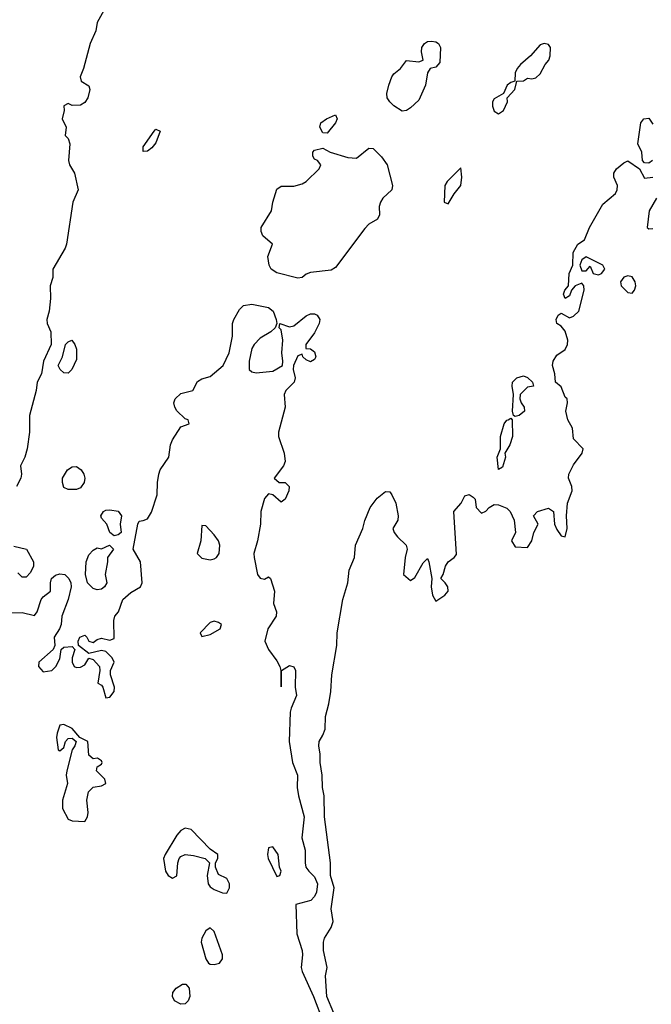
# Model space of a CAD drawing. Header units: metres. Extents: x -46681 to -43747, y -240911 to -237677.
# Tile 955 of 1056: x -45066 to -44990, y -237910 to -237793. Entities that reach past the tile are written whole.
import ezdxf

# ---------------------------------------------------------------- set-up
doc = ezdxf.new("R2010")
doc.units = ezdxf.units.M
doc.layers.add('CONTOUR_INDEX', color=1, linetype='Continuous')
doc.layers.add('CONTOUR_INTER', color=3, linetype='Continuous')

msp = doc.modelspace()

# ---------------------------------------------------------------- linework, layer by layer
at = {"layer": 'CONTOUR_INDEX', "elevation": 50}
for points in [[(-45003.6, -237795.69), (-45004.75, -237797.02), (-45005.97, -237798.02), (-45006.35, -237798.52), (-45006.6, -237799.02), (-45006.62, -237800.02), (-45007.1, -237800.18), (-45007.55, -237800.52), (-45007.98, -237801.52), (-45009.1, -237802.13), (-45009.3, -237802.52), (-45009.29, -237803.02), (-45009.1, -237803.61), (-45008.6, -237803.92), (-45007.99, -237803.52), (-45007.52, -237802.52), (-45007.53, -237802.02), (-45006.63, -237801.02), (-45006.39, -237800.02), (-45005.6, -237799.99), (-45005.1, -237799.66), (-45004.6, -237799.77), (-45004.1, -237799.62), (-45003.6, -237799.17), (-45002.99, -237798.02), (-45002.55, -237797.52), (-45002.4, -237797.02), (-45002.37, -237796.02), (-45002.6, -237795.66), (-45003.1, -237795.52), (-45003.6, -237795.69)], [(-45013.1, -237810.4), (-45014.73, -237812.02), (-45014.99, -237812.52), (-45015.09, -237814.52), (-45014.6, -237814.69), (-45013.91, -237813.52), (-45013.1, -237812.5), (-45012.98, -237811.52), (-45013.1, -237810.4)]]:
    msp.add_lwpolyline(points, dxfattribs=at)
at = {"layer": 'CONTOUR_INTER'}
for points, elevation in [([(-45055.23, -237790.52), (-45056.61, -237793.02), (-45056.77, -237794.02), (-45057.47, -237795.52), (-45058.27, -237798.52), (-45058.66, -237799.52), (-45058.52, -237800.02), (-45057.6, -237800.57), (-45057.5, -237801.02), (-45057.75, -237802.02), (-45058.1, -237802.57), (-45058.6, -237802.91), (-45059.6, -237802.96), (-45060.1, -237802.7), (-45060.6, -237802.97), (-45060.56, -237803.52), (-45060.8, -237804.52), (-45060.31, -237805.52), (-45060.43, -237806.52), (-45060.1, -237806.89), (-45059.9, -237807.52), (-45060.06, -237809.52), (-45059.93, -237810.02), (-45059.34, -237811.02), (-45058.91, -237813.02), (-45059.54, -237814.52), (-45060.28, -237819.52), (-45060.45, -237820.02), (-45061.94, -237822.52), (-45061.93, -237823.52), (-45062.26, -237824.52), (-45062.22, -237826.02), (-45062.36, -237827.52), (-45062.65, -237828.52), (-45062.59, -237829.02), (-45062.18, -237830.02), (-45062.12, -237831.52), (-45063.06, -237833.52), (-45063.29, -237835.02), (-45063.82, -237836.02), (-45063.91, -237837.02), (-45064.72, -237840.02), (-45064.71, -237842.02), (-45065.01, -237844.02), (-45065.27, -237845.02), (-45065.81, -237846.02), (-45065.66, -237847.02), (-45065.75, -237847.52), (-45066.26, -237848.52)], 51), ([(-45017.46, -237795.52), (-45017.1, -237795.3), (-45016.6, -237795.25), (-45016.1, -237795.32), (-45015.78, -237795.52), (-45015.54, -237796.02), (-45015.6, -237797.79), (-45016.1, -237798.36), (-45016.76, -237798.52), (-45017.08, -237799.02), (-45017.33, -237800.52), (-45018.1, -237802.32), (-45019.1, -237803.23), (-45019.6, -237803.52), (-45020.1, -237803.6), (-45021.1, -237802.98), (-45021.6, -237802.51), (-45021.89, -237802.02), (-45021.94, -237801.52), (-45021.72, -237800.52), (-45021.35, -237799.52), (-45021.1, -237799.15), (-45020.3, -237798.52), (-45019.6, -237797.54), (-45018.1, -237797.71), (-45017.6, -237797.53), (-45017.8, -237796.52), (-45017.76, -237796.02), (-45017.46, -237795.52)], 51), ([(-45029.19, -237804.52), (-45028.1, -237804.07), (-45027.89, -237804.52), (-45028.1, -237805.02), (-45029.1, -237806.26), (-45029.6, -237806.23), (-45029.98, -237805.52), (-45029.85, -237805.02), (-45029.19, -237804.52)], 51), ([(-44990.17, -237809.52), (-44990.6, -237809.82), (-44991.1, -237809.78), (-44991.36, -237809.52), (-44991.42, -237808.52), (-44991.91, -237807.52), (-44991.56, -237805.02), (-44991.19, -237804.52), (-44990.6, -237804.46), (-44990.1, -237805.17)], 51), ([(-45049.79, -237806.02), (-45049.6, -237805.79), (-45049.08, -237806.02), (-45049.6, -237807.4), (-45050.09, -237808.02), (-45050.6, -237808.41), (-45051.1, -237808.44), (-45051.1, -237807.89), (-45049.79, -237806.02)], 51), ([(-45030.82, -237808.52), (-45030.6, -237808.27), (-45029.6, -237808.05), (-45028.72, -237808.52), (-45026.6, -237809.17), (-45025.6, -237809.25), (-45024.1, -237808.04), (-45023.6, -237808.09), (-45022.6, -237809.08), (-45021.9, -237810.02), (-45021.26, -237812.52), (-45021.34, -237813.02), (-45022.41, -237814.02), (-45022.71, -237814.52), (-45022.88, -237815.02), (-45022.83, -237816.02), (-45023.07, -237816.52), (-45024.1, -237817.14), (-45024.6, -237817.67), (-45028.1, -237822.31), (-45028.6, -237822.65), (-45031.1, -237822.92), (-45031.6, -237823.11), (-45032.07, -237823.52), (-45032.6, -237823.6), (-45035.1, -237822.95), (-45035.78, -237822.52), (-45036.02, -237822.02), (-45036.19, -237821.02), (-45035.62, -237819.52), (-45036.79, -237818.52), (-45037, -237818.02), (-45036.99, -237817.52), (-45035.75, -237815.52), (-45035.61, -237814.52), (-45035.1, -237812.96), (-45034.6, -237812.57), (-45033.1, -237812.59), (-45032.1, -237812.33), (-45031.62, -237812.02), (-45030.04, -237810.52), (-45029.86, -237810.02), (-45030.24, -237809.52), (-45030.6, -237809.35), (-45030.8, -237809.02), (-45030.82, -237808.52)], 51), ([(-45028.29, -237911.52), (-45029.14, -237909.52), (-45029.29, -237907.02), (-45029.09, -237906.02), (-45029.51, -237904.02), (-45029.52, -237903.02), (-45029.43, -237902.52), (-45028.6, -237901.25), (-45028.37, -237900.52), (-45028.63, -237899.02), (-45028.24, -237896.52), (-45028.69, -237895.02), (-45028.68, -237893.52), (-45029.41, -237888.02), (-45029.46, -237885.52), (-45029.65, -237884.52), (-45029.68, -237883.02), (-45029.94, -237881.52), (-45029.92, -237880.52), (-45030.1, -237879.52), (-45030.06, -237879.02), (-45029.6, -237878.26), (-45029.33, -237877.52), (-45029.3, -237876.02), (-45028.89, -237874.52), (-45028.64, -237873.02), (-45028.53, -237871.02), (-45027.92, -237867.52), (-45027.91, -237866.02), (-45027.22, -237862.02), (-45026.6, -237860.02), (-45026.45, -237858.52), (-45025.8, -237857.02), (-45025.68, -237855.52), (-45024.82, -237853.52), (-45024.6, -237852.56), (-45023.94, -237851.02), (-45023.1, -237849.91), (-45022.1, -237849.09), (-45021.6, -237849.16), (-45021.34, -237849.52), (-45020.88, -237850.52), (-45020.59, -237852.02), (-45020.64, -237852.52), (-45021.25, -237853.52), (-45021.09, -237854.02), (-45020.69, -237854.52), (-45019.65, -237855.52), (-45019.53, -237856.02), (-45019.77, -237857.02), (-45019.96, -237859.02), (-45019.1, -237859.77), (-45018.6, -237859.41), (-45017.6, -237857.63), (-45017.1, -237857.14), (-45016.93, -237857.52), (-45016.57, -237859.52), (-45016.64, -237860.52), (-45016.47, -237861.52), (-45016.1, -237862.23), (-45015, -237861.52), (-45014.6, -237861.02), (-45014.66, -237860.52), (-45014.96, -237860.02), (-45015.5, -237859.52), (-45015.2, -237859.02), (-45014.93, -237858.02), (-45014.61, -237857.52), (-45013.88, -237857.02), (-45013.6, -237856.64), (-45013.95, -237851.52), (-45013.05, -237850.52), (-45012.6, -237849.62), (-45012.1, -237849.46), (-45011.6, -237849.79), (-45011.39, -237850.02), (-45011.25, -237851.02), (-45010.6, -237851.7), (-45010.1, -237851.48), (-45009.7, -237851.02), (-45009.1, -237850.68), (-45008.6, -237850.72), (-45007.6, -237851.12), (-45007.19, -237851.52), (-45006.72, -237852.52), (-45006.56, -237854.02), (-45007.02, -237855.02), (-45006.6, -237855.74), (-45005.1, -237855.82), (-45004.61, -237855.02), (-45004.34, -237854.02), (-45003.82, -237853.02), (-45004.38, -237852.02), (-45003.93, -237851.52), (-45002.6, -237851.12), (-45002.01, -237851.52), (-45001.87, -237853.02), (-45001.6, -237853.64), (-45001.1, -237854.43), (-45000.6, -237854.52), (-45000.35, -237853.52), (-45000.45, -237852.02), (-45000.33, -237850.52), (-44999.77, -237849.02), (-44999.82, -237848.52), (-45000.21, -237847.52), (-45000.16, -237847.02), (-44999.6, -237845.9), (-44998.58, -237844.52), (-44998.45, -237844.02), (-44999.6, -237842.8), (-44999.74, -237841.52), (-45000.27, -237840.52), (-45000.53, -237839.52), (-45000.32, -237838.52), (-45000.38, -237838.02), (-45000.6, -237837.83), (-45001.1, -237836.57), (-45001.75, -237836.02), (-45001.84, -237835.02), (-45002.13, -237834.02), (-45002.05, -237833.52), (-45001.6, -237832.81), (-45000.6, -237832.11), (-45000.34, -237831.52), (-45000.29, -237831.02), (-45000.6, -237829.93), (-45001.1, -237829.34), (-45001.62, -237829.02), (-45001.68, -237828.52), (-45001.43, -237828.02), (-45001.1, -237827.77), (-45000.1, -237828.34), (-44999.6, -237828.14), (-44998.98, -237827.52), (-44998.32, -237825.02), (-44998.39, -237824.52), (-44998.6, -237824.21), (-44999.39, -237824.52), (-44999.84, -237825.02), (-45000.1, -237825.72), (-45000.6, -237826.04), (-45000.82, -237825.52), (-45000.63, -237825.02), (-45000.22, -237824.52), (-45000.13, -237823.02), (-44999.7, -237822.02), (-44999.65, -237820.52), (-44999.1, -237819.52), (-44998.28, -237819.02), (-44997.71, -237817.52), (-44996.1, -237814.73), (-44994.6, -237813.47), (-44994.38, -237813.02), (-44994.34, -237812.52), (-44994.79, -237811.52), (-44994.79, -237811.02), (-44994.48, -237810.52), (-44993.6, -237809.79), (-44993.1, -237809.56), (-44991.7, -237810.52), (-44991.1, -237811.63), (-44990.1, -237811.53)], 51), ([(-44989.69, -237814.02), (-44990.55, -237815.52), (-44990.78, -237817.52), (-44990.6, -237817.68), (-44990.1, -237817.65)], 51), ([(-44998.6, -237821.4), (-44998.85, -237822.02), (-44998.6, -237822.73), (-44998.1, -237822.71), (-44997.6, -237822.14), (-44997.27, -237823.02), (-44996.6, -237823.19), (-44996.27, -237823.02), (-44995.87, -237822.52), (-44996.08, -237822.02), (-44998.1, -237821.04), (-44998.6, -237821.4)], 51), ([(-44993.6, -237823.46), (-44993.98, -237824.02), (-44993.9, -237824.52), (-44993.1, -237825.29), (-44992.6, -237825.38), (-44992.3, -237825.02), (-44992.14, -237824.52), (-44992.22, -237824.02), (-44992.6, -237823.44), (-44993.1, -237823.33), (-44993.6, -237823.46)], 51), ([(-45067.1, -237863.61), (-45065.6, -237863.58), (-45064.1, -237863.93), (-45063.79, -237863.52), (-45063.31, -237862.02), (-45063.1, -237861.69), (-45062.19, -237861.02), (-45062.22, -237860.02), (-45062.1, -237859.52), (-45061.6, -237859.1), (-45061.1, -237858.97), (-45060.47, -237859.02), (-45060, -237859.52), (-45059.77, -237860.02), (-45059.73, -237860.52), (-45060.07, -237862.02), (-45060.83, -237864.02), (-45060.93, -237865.02), (-45061.11, -237865.52), (-45061.78, -237866.52), (-45061.68, -237867.52), (-45061.88, -237868.02), (-45063.61, -237869.52), (-45063.63, -237870.02), (-45063.1, -237870.66), (-45062.03, -237870.52), (-45061.56, -237870.02), (-45061.1, -237869.14), (-45060.94, -237868.02), (-45060.6, -237867.71), (-45059.6, -237867.63), (-45059.28, -237868.02), (-45059.62, -237869.02), (-45059.61, -237869.52), (-45059.36, -237870.02), (-45059.1, -237870.17), (-45058.6, -237870.13), (-45058.1, -237869.83), (-45057.6, -237869.06), (-45057.1, -237869.2), (-45056.35, -237870.02), (-45056.29, -237870.52), (-45056.52, -237872.02), (-45056.1, -237872.28), (-45055.96, -237872.52), (-45055.6, -237873.78), (-45055.1, -237873.71), (-45054.6, -237873.02), (-45054.53, -237872.52), (-45055.04, -237871.02), (-45055.01, -237870.52), (-45054.6, -237869.52), (-45054.82, -237869.02), (-45055.6, -237868.23), (-45056.1, -237868.12), (-45057.6, -237868.48), (-45058.87, -237867.52), (-45058.89, -237867.02), (-45058.69, -237866.52), (-45058.1, -237866.31), (-45057.84, -237866.52), (-45057.6, -237867.01), (-45057.1, -237867.15), (-45056.6, -237866.81), (-45056.1, -237866.66), (-45055.1, -237866.88), (-45054.6, -237866.68), (-45054.62, -237864.52), (-45054.52, -237864.02), (-45054.06, -237863.52), (-45053.55, -237862.02), (-45052.6, -237861.18), (-45051.44, -237860.52), (-45051.23, -237860.02), (-45051.44, -237857.52), (-45052.32, -237856.02), (-45051.75, -237853.02), (-45051.6, -237852.64), (-45051.1, -237852.59), (-45050.6, -237852.36), (-45050.1, -237851.58), (-45049.44, -237849.52), (-45049.41, -237848.02), (-45049.25, -237847.02), (-45049.07, -237846.52), (-45048.04, -237845.02), (-45047.83, -237843.52), (-45047.6, -237842.93), (-45046.6, -237841.38), (-45045.59, -237841.02), (-45045.73, -237840.52), (-45046.1, -237840.4), (-45047.1, -237839.46), (-45047.34, -237839.02), (-45047.43, -237838.52), (-45047.3, -237838.02), (-45046.6, -237837.4), (-45045.16, -237837.02), (-45044.6, -237835.94), (-45044.1, -237835.63), (-45043.1, -237835.34), (-45041.53, -237834.02), (-45040.81, -237832.52), (-45040.41, -237830.52), (-45040.42, -237829.02), (-45040.27, -237828.52), (-45039.6, -237827.36), (-45039.1, -237826.85), (-45038.1, -237826.7), (-45036.1, -237827.12), (-45035.54, -237827.52), (-45035.18, -237828.52), (-45035.13, -237829.02), (-45035.31, -237829.52), (-45035.85, -237830.02), (-45037.1, -237830.75), (-45037.84, -237831.52), (-45038.12, -237832.02), (-45038.43, -237833.52), (-45038.42, -237834.52), (-45038.1, -237834.81), (-45037.6, -237834.92), (-45035.6, -237834.73), (-45034.43, -237834.02), (-45034.38, -237833.52), (-45034.53, -237832.52), (-45034.41, -237831.02), (-45034.6, -237829.79), (-45034.83, -237829.52), (-45034.76, -237829.02), (-45033.6, -237829.42), (-45033.1, -237829.3), (-45031.6, -237828.1), (-45031.1, -237827.87), (-45030.6, -237827.85), (-45030.29, -237828.02), (-45029.98, -237828.52), (-45030.05, -237829.02), (-45030.6, -237830.14), (-45031.64, -237831.52), (-45031.66, -237832.02), (-45031.1, -237832.03), (-45030.6, -237832.39), (-45030.45, -237833.02), (-45030.6, -237833.33), (-45031.1, -237833.6), (-45031.6, -237833.38), (-45032, -237833.02), (-45032.1, -237832.69), (-45032.6, -237832.9), (-45033.12, -237834.02), (-45033.17, -237834.52), (-45032.94, -237835.52), (-45033.03, -237836.02), (-45034.02, -237837.02), (-45034.23, -237837.52), (-45034.1, -237839.02), (-45034.91, -237842.02), (-45034.91, -237842.52), (-45034.22, -237844.52), (-45034.1, -237845.52), (-45034.3, -237846.02), (-45035.43, -237847.52), (-45034.83, -237848.02), (-45034.1, -237848.02), (-45033.62, -237848.52), (-45033.68, -237849.02), (-45034.1, -237850.02), (-45034.6, -237850.37), (-45035.6, -237849.51), (-45036.1, -237849.4), (-45036.6, -237849.95), (-45037.04, -237851.52), (-45037.06, -237853.02), (-45037.42, -237855.02), (-45037.86, -237856.52), (-45037.84, -237857.02), (-45037.43, -237859.02), (-45037.1, -237859.46), (-45036.6, -237859.6), (-45036.1, -237859.31), (-45035.86, -237859.52), (-45035.41, -237861.02), (-45035.5, -237862.52), (-45035.15, -237863.52), (-45035.2, -237864.02), (-45036.19, -237865.52), (-45036.54, -237867.02), (-45036.12, -237868.02), (-45035.1, -237869.35), (-45034.77, -237870.02), (-45034.64, -237870.52), (-45034.6, -237872.49), (-45034.55, -237870.52), (-45033.6, -237869.93), (-45033.1, -237870.06), (-45032.88, -237870.52), (-45032.93, -237872.52), (-45032.77, -237873.52), (-45033.41, -237875.02), (-45033.5, -237875.52), (-45033.64, -237879.02), (-45033.25, -237881.52), (-45032.66, -237883.02), (-45032.69, -237884.52), (-45032.54, -237885.52), (-45031.84, -237888.02), (-45032.12, -237890.52), (-45031.73, -237892.02), (-45031.74, -237893.52), (-45031.63, -237894.02), (-45031.29, -237894.52), (-45030.6, -237895.18), (-45030.25, -237896.02), (-45030.37, -237897.02), (-45030.6, -237897.53), (-45031.03, -237898.02), (-45032.86, -237898.52), (-45032.74, -237902.02), (-45032.08, -237904.02), (-45032.03, -237904.52), (-45032.19, -237906.02), (-45032.1, -237906.52), (-45030.74, -237909.52), (-45029.58, -237912.52)], 51), ([(-45059.65, -237831.02), (-45059.3, -237831.52), (-45059.1, -237832.08), (-45059.1, -237833.33), (-45059.67, -237834.52), (-45060.1, -237834.97), (-45060.6, -237834.9), (-45061.06, -237834.52), (-45061.29, -237834.02), (-45060.78, -237833.02), (-45060.39, -237831.52), (-45060.1, -237831.2), (-45059.65, -237831.02)], 51), ([(-45006.4, -237835.52), (-45005.6, -237835.29), (-45005.1, -237835.48), (-45004.53, -237836.02), (-45004.41, -237836.52), (-45005.1, -237836.61), (-45006.01, -237837.52), (-45006.03, -237838.02), (-45005.87, -237838.52), (-45005.53, -237839.02), (-45005.48, -237839.52), (-45006.1, -237840.01), (-45006.6, -237840.15), (-45006.77, -237840.02), (-45006.89, -237839.52), (-45006.8, -237837.52), (-45006.95, -237836.52), (-45006.89, -237836.02), (-45006.4, -237835.52)], 51), ([(-45007.43, -237840.52), (-45007.1, -237840.33), (-45006.95, -237840.52), (-45006.89, -237842.52), (-45007.23, -237843.52), (-45007.81, -237844.52), (-45007.76, -237845.02), (-45008.1, -237846.2), (-45008.6, -237846.48), (-45008.76, -237845.02), (-45008.35, -237844.02), (-45008.34, -237842.52), (-45007.9, -237841.02), (-45007.6, -237840.56), (-45007.43, -237840.52)], 51), ([(-45060.15, -237846.52), (-45059.6, -237846.15), (-45059.1, -237846.11), (-45058.55, -237846.52), (-45058.23, -237847.02), (-45058.1, -237847.52), (-45058.18, -237848.02), (-45058.6, -237848.67), (-45059.1, -237848.88), (-45059.6, -237848.87), (-45060.1, -237848.85), (-45060.6, -237848.61), (-45060.78, -237848.02), (-45060.78, -237847.52), (-45060.15, -237846.52)], 51), ([(-45055.85, -237851.52), (-45055.6, -237851.34), (-45055.1, -237851.3), (-45054.1, -237851.46), (-45053.7, -237852.02), (-45053.88, -237853.02), (-45053.75, -237854.02), (-45054.1, -237854.28), (-45054.6, -237854.42), (-45055.12, -237854.02), (-45055.47, -237853.02), (-45056.1, -237852.28), (-45056.17, -237852.02), (-45055.85, -237851.52)], 51), ([(-45044.1, -237853.16), (-45044.23, -237855.02), (-45044.66, -237856.52), (-45044.1, -237857.07), (-45043.1, -237857.27), (-45042.6, -237857.17), (-45042.34, -237857.02), (-45042.01, -237856.52), (-45041.95, -237855.52), (-45042.09, -237855.02), (-45042.6, -237854.28), (-45043.6, -237853.22), (-45044.1, -237853.16)], 51), ([(-45066.6, -237855.63), (-45065.08, -237856.02), (-45064.23, -237857.52), (-45064.24, -237858.02), (-45064.6, -237858.8), (-45065.1, -237859.37), (-45065.6, -237859.36), (-45066.1, -237858.82)], 51), ([(-45055.15, -237855.52), (-45054.67, -237856.02), (-45055.4, -237857.02), (-45055.38, -237857.52), (-45055.66, -237859.02), (-45055.46, -237860.02), (-45055.75, -237860.52), (-45056.1, -237860.8), (-45056.6, -237860.86), (-45057.1, -237860.7), (-45057.78, -237860.02), (-45058.03, -237859.02), (-45057.92, -237857.52), (-45057.6, -237856.69), (-45057.1, -237856.12), (-45056.6, -237855.85), (-45056.1, -237855.95), (-45055.15, -237855.52)], 51), ([(-45043.1, -237864.79), (-45044.29, -237866.02), (-45044.1, -237866.46), (-45043.1, -237866.2), (-45041.91, -237865.52), (-45041.74, -237865.02), (-45042.1, -237864.76), (-45042.6, -237864.62), (-45043.1, -237864.79)], 51), ([(-45060.6, -237876.98), (-45061.1, -237877.04), (-45061.41, -237878.02), (-45061.47, -237878.52), (-45061.28, -237880.02), (-45061.1, -237880.13), (-45060.6, -237879.71), (-45060.4, -237879.02), (-45060.1, -237878.65), (-45059.6, -237878.61), (-45059.13, -237879.02), (-45059.28, -237879.52), (-45059.63, -237880.02), (-45060.25, -237882.52), (-45060.34, -237883.02), (-45060.18, -237884.02), (-45060.78, -237886.02), (-45060.76, -237887.02), (-45060.1, -237888.28), (-45059.6, -237888.48), (-45058.1, -237888.58), (-45057.76, -237888.02), (-45057.69, -237887.52), (-45057.86, -237886.02), (-45057.67, -237885.02), (-45057.1, -237884.47), (-45056.1, -237884.3), (-45055.57, -237884.02), (-45055.72, -237883.52), (-45056.68, -237882.52), (-45056.63, -237882.02), (-45056.1, -237881.73), (-45056.03, -237881.52), (-45056.1, -237881.32), (-45056.57, -237881.02), (-45057.1, -237881.08), (-45057.6, -237880.66), (-45057.73, -237879.02), (-45058.71, -237878.52), (-45059.6, -237877.45), (-45060.6, -237876.98)], 51), ([(-45046.1, -237889.37), (-45046.6, -237889.65), (-45047.1, -237890.22), (-45048.5, -237892.52), (-45048.67, -237893.02), (-45048.46, -237894.52), (-45048.12, -237895.02), (-45047.6, -237895.36), (-45047.1, -237895.08), (-45046.97, -237893.52), (-45046.79, -237893.02), (-45046.6, -237892.78), (-45046.1, -237892.54), (-45045.1, -237892.65), (-45043.69, -237893.02), (-45043.18, -237893.52), (-45043.45, -237895.02), (-45043.32, -237896.02), (-45043.1, -237896.38), (-45042.6, -237896.71), (-45041.6, -237897.09), (-45041.1, -237897.13), (-45040.79, -237896.52), (-45040.77, -237896.02), (-45041.1, -237895.41), (-45042.1, -237894.9), (-45042.45, -237894.02), (-45042.44, -237893.52), (-45042.16, -237893.02), (-45042.16, -237892.52), (-45043.1, -237891.89), (-45045.38, -237889.52), (-45046.1, -237889.37)], 51), ([(-45036.1, -237891.74), (-45036.25, -237892.52), (-45036.14, -237893.02), (-45035.1, -237895.16), (-45034.75, -237895.02), (-45034.61, -237894.52), (-45034.81, -237894.02), (-45034.97, -237892.52), (-45035.6, -237891.6), (-45036.1, -237891.74)], 51), ([(-45043.1, -237901.3), (-45043.6, -237901.64), (-45044.1, -237902.52), (-45044.19, -237903.02), (-45043.6, -237905.02), (-45043.3, -237905.52), (-45043.1, -237905.66), (-45042.6, -237905.69), (-45041.99, -237905.52), (-45041.63, -237905.02), (-45041.63, -237904.52), (-45042.6, -237901.75), (-45043.1, -237901.3)], 51), ([(-45046.39, -237908.02), (-45045.99, -237908.02), (-45045.61, -237908.52), (-45045.54, -237909.52), (-45045.72, -237910.02), (-45046.1, -237910.38), (-45046.6, -237910.42), (-45047.37, -237910.02), (-45047.62, -237909.52), (-45047.55, -237909.02), (-45047.17, -237908.52), (-45046.39, -237908.02)], 52)]:
    msp.add_lwpolyline(points, dxfattribs=dict(at, elevation=elevation))

doc.saveas('drawing.dxf')
